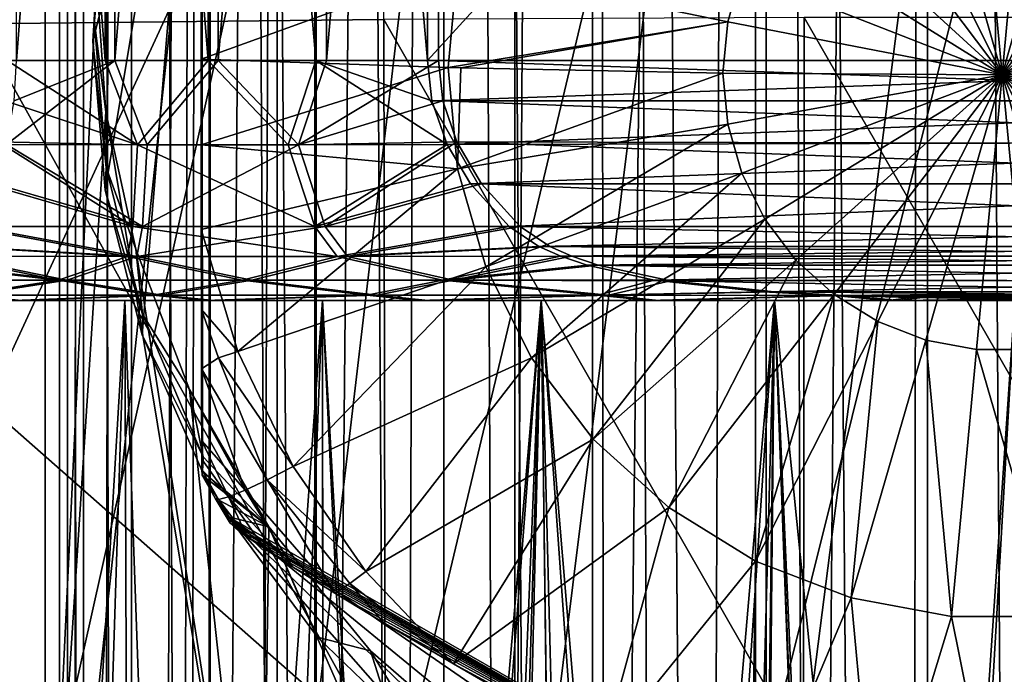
# Model space of a CAD drawing. Header units: metres. Extents: x -109 to 109, y -917 to 389.
# Tile 535 of 656: x -14 to 0, y -253 to -244. Entities that reach past the tile are written whole.
import ezdxf

# ---------------------------------------------------------------- set-up
doc = ezdxf.new("R2010")
doc.units = ezdxf.units.M
doc.layers.add('solid_24503124_XXX_01_SW0001', color=7, linetype='CONTINUOUS')
doc.layers.add('solid_24503124_XXX_01_SW0001_01', color=7, linetype='CONTINUOUS')

msp = doc.modelspace()

# ---------------------------------------------------------------- linework, layer by layer
at = {"layer": 'solid_24503124_XXX_01_SW0001'}
for points in [[(-12.778644, -390, 2.388729), (-12.778644, -103, 2.388729), (-13, -103)], [(-13, -390), (-13, -103), (-12.778631, -103, -2.388798)], [(-13, -390), (-12.778644, -390, 2.388729), (-13, -103)], [(-12.778631, -390, -2.388798), (-13, -390), (-12.778631, -103, -2.388798)], [(-12.122123, -390, 4.696183), (-12.122123, -103, 4.696183), (-12.778644, -103, 2.388729)], [(-12.778644, -390, 2.388729), (-12.122123, -390, 4.696183), (-12.778644, -103, 2.388729)], [(-12.778631, -390, -2.388798), (-12.778631, -103, -2.388798), (-12.122127, -103, -4.696173)], [(-12.122127, -390, -4.696173), (-12.778631, -390, -2.388798), (-12.122127, -103, -4.696173)], [(-12.122127, -390, -4.696173), (-12.122127, -103, -4.696173), (-11.052748, -103, -6.843723)], [(-11.473624, -296.272949, -6.11195), (-12.122127, -390, -4.696173), (-11.052748, -103, -6.843723)], [(-11.052835, -390, 6.84358), (-11.052835, -103, 6.84358), (-12.122123, -103, 4.696183)], [(-12.122123, -390, 4.696183), (-11.052835, -390, 6.84358), (-12.122123, -103, 4.696183)], [(-11.343447, -294.770355, -6.350293), (-11.473624, -296.272949, -6.11195), (-11.052748, -103, -6.843723)], [(-11.036811, -293.117981, -6.86941), (-11.343447, -294.770355, -6.350293), (-11.052748, -103, -6.843723)], [(-9.607066, -390, 8.758096), (-9.607066, -103, 8.758096), (-11.052835, -103, 6.84358)], [(-11.052835, -390, 6.84358), (-9.607066, -390, 8.758096), (-11.052835, -103, 6.84358)], [(-11.036811, -293.117981, -6.86941), (-11.052748, -103, -6.843723), (-9.607093, -103, -8.758066)], [(-10.467357, -291.287598, -7.709374), (-11.036811, -293.117981, -6.86941), (-9.607093, -103, -8.758066)], [(-9.57991, -289.423859, -8.787794), (-10.467357, -291.287598, -7.709374), (-9.607093, -103, -8.758066)], [(-9.57991, -289.423859, -8.787794), (-9.607093, -103, -8.758066), (-7.834123, -103, -10.374311)], [(-7.834294, -390, 10.374181), (-7.834294, -103, 10.374181), (-9.607066, -103, 8.758096)], [(-9.607066, -390, 8.758096), (-7.834294, -390, 10.374181), (-9.607066, -103, 8.758096)], [(-8.402556, -287.722717, -9.919529), (-9.57991, -289.423859, -8.787794), (-7.834123, -103, -10.374311)], [(-7.049086, -286.332916, -10.922929), (-8.402556, -287.722717, -9.919529), (-7.834123, -103, -10.374311)], [(-5.794521, -390, 11.637158), (-5.794521, -103, 11.637158), (-7.834294, -103, 10.374181)], [(-7.834294, -390, 10.374181), (-5.794521, -390, 11.637158), (-7.834294, -103, 10.374181)], [(-7.049086, -286.332916, -10.922929), (-7.834123, -103, -10.374311), (-5.79459, -103, -11.637124)], [(-7.049086, -286.332916, -10.922929), (-5.79459, -103, -11.637124), (-5.6197, -285.277405, -11.722584)], [(-5.6197, -285.277405, -11.722584), (-5.79459, -103, -11.637124), (-3.557477, -103, -12.503767)], [(-3.557692, -390, 12.503706), (-3.557692, -103, 12.503706), (-5.794521, -103, 11.637158)], [(-5.794521, -390, 11.637158), (-3.557692, -390, 12.503706), (-5.794521, -103, 11.637158)], [(-4.213745, -284.701843, -12.298144), (-5.6197, -285.277405, -11.722584), (-3.557477, -103, -12.503767)], [(-2.810636, -284.307465, -12.692531), (-4.213745, -284.701843, -12.298144), (-3.557477, -103, -12.503767)], [(-1.199402, -390, 12.944548), (-1.199402, -103, 12.944548), (-3.557692, -103, 12.503706)], [(-3.557692, -390, 12.503706), (-1.199402, -390, 12.944548), (-3.557692, -103, 12.503706)], [(-2.810636, -284.307465, -12.692531), (-3.557477, -103, -12.503767), (-1.199514, -103, -12.944537)], [(-1.408182, -284.076508, -12.923507), (-2.810636, -284.307465, -12.692531), (-1.199514, -103, -12.944537)], [(0, -284, -13), (-1.408182, -284.076508, -12.923507), (-1.199514, -103, -12.944537)], [(1.199402, -390, 12.944548), (1.199402, -103, 12.944548), (-1.199402, -103, 12.944548)], [(-1.199402, -390, 12.944548), (1.199402, -390, 12.944548), (-1.199402, -103, 12.944548)], [(-12.483026, -244.208359, -50.276882), (-12.483026, -226.742645, -50.276882), (-13.824105, -226.742645, -51.278309)], [(-12.483026, -244.208359, -50.276882), (-13.824105, -226.742645, -51.278309), (-13.824105, -244.208359, -51.278309)], [(-12.350015, -226.742645, -86.598969), (-13.698392, -244.208359, -85.607391), (-13.698392, -226.742645, -85.607391)], [(-12.350015, -244.208359, -86.598969), (-13.698392, -244.208359, -85.607391), (-12.350015, -226.742645, -86.598969)], [(-11.069696, -244.208359, -49.380306), (-11.069696, -226.742645, -49.380306), (-12.483026, -226.742645, -50.276882)], [(-12.483026, -244.208359, -50.276882), (-11.069696, -244.208359, -49.380306), (-12.483026, -226.742645, -50.276882)], [(-10.930157, -244.208359, -87.485168), (-12.350015, -244.208359, -86.598969), (-10.930157, -226.742645, -87.485168)], [(-12.350015, -244.208359, -86.598969), (-12.350015, -226.742645, -86.598969), (-10.930157, -226.742645, -87.485168)], [(-9.592296, -244.208359, -48.593773), (-9.592296, -226.742645, -48.593773), (-11.069696, -226.742645, -49.380306)], [(-11.069696, -244.208359, -49.380306), (-9.592296, -244.208359, -48.593773), (-11.069696, -226.742645, -49.380306)], [(-9.447036, -244.208359, -88.260864), (-10.930157, -244.208359, -87.485168), (-9.447036, -226.742645, -88.260864)], [(-10.930157, -244.208359, -87.485168), (-10.930157, -226.742645, -87.485168), (-9.447036, -226.742645, -88.260864)], [(-8.059377, -244.208359, -47.921833), (-8.059377, -226.742645, -47.921833), (-9.592296, -226.742645, -48.593773)], [(-9.592296, -244.208359, -48.593773), (-8.059377, -244.208359, -47.921833), (-9.592296, -226.742645, -48.593773)], [(-9.447036, -244.208359, -88.260864), (-7.909236, -226.742645, -88.921555), (-7.909236, -244.208359, -88.921555)], [(-9.447036, -244.208359, -88.260864), (-9.447036, -226.742645, -88.260864), (-7.909236, -226.742645, -88.921555)], [(7.909236, -226.742645, -47.863358), (-8.059377, -226.742645, -47.921833), (-8.059377, -244.208359, -47.921833)], [(7.909236, -244.208359, -47.863358), (7.909236, -226.742645, -47.863358), (-8.059377, -244.208359, -47.921833)], [(-15.903077, -230.092514, -385.781342), (-15.903042, -257.792542, -385.781311), (-13.304582, -257.792542, -383.360992)], [(-13.304716, -230.092514, -383.361115), (-15.903077, -230.092514, -385.781342), (-13.304582, -257.792542, -383.360992)], [(-15.732503, -230.092514, -414.903961), (-13.10597, -230.092514, -417.293579), (-15.732468, -257.792542, -414.903992)], [(-13.10597, -230.092514, -417.293579), (-13.105835, -257.792542, -417.293671), (-15.732468, -257.792542, -414.903992)], [(-13.304716, -230.092514, -383.361115), (-13.304582, -257.792542, -383.360992), (-12.602241, -243.087265, -382.830658)], [(-13.10597, -230.092514, -417.293579), (-10.121941, -230.092514, -419.218292), (-13.105835, -257.792542, -417.293671)], [(-10.121941, -230.092514, -419.218292), (-10.12169, -257.792542, -419.218445), (-13.105835, -257.792542, -417.293671)], [(-10.121941, -230.092514, -419.218292), (-6.861813, -230.092514, -420.62561), (-10.12169, -257.792542, -419.218445)], [(-6.861813, -230.092514, -420.62561), (-6.861461, -257.792542, -420.625732), (-10.12169, -257.792542, -419.218445)], [(-6.861813, -230.092514, -420.62561), (-3.414513, -230.092514, -421.477142), (-6.861461, -257.792542, -420.625732)], [(-3.414513, -230.092514, -421.477142), (-3.414141, -257.792542, -421.477203), (-6.861461, -257.792542, -420.625732)], [(-3.414513, -230.092514, -421.477142), (0.125925, -230.092514, -421.749634), (-3.414141, -257.792542, -421.477203)], [(0.125925, -230.092514, -421.749634), (0.125925, -257.792511, -421.749634), (-3.414141, -257.792542, -421.477203)], [(-12.651061, -243.945572, -374.493378), (-11.15466, -238.039612, -373.876617), (-12.482564, -241.903366, -374.282166)], [(-12.480102, -245.987762, -374.702606), (-11.15466, -238.039612, -373.876617), (-12.651061, -243.945572, -374.493378)], [(-11.97436, -247.974304, -374.904175), (-11.15466, -238.039612, -373.876617), (-12.480102, -245.987762, -374.702606)], [(-11.97436, -247.974304, -374.904175), (-11.147538, -249.851532, -375.09259), (-11.15466, -238.039612, -373.876617)], [(-11.160028, -238.257278, -372.960083), (-11.158676, -238.139786, -373.190796), (-11.147538, -249.851532, -375.09259)], [(-11.158676, -238.139786, -373.190796), (-11.157321, -238.08638, -373.422333), (-11.147538, -249.851532, -375.09259)], [(-11.15466, -238.039612, -373.876617), (-11.147538, -249.851532, -375.09259), (-11.157321, -238.08638, -373.422333)], [(-11.161391, -238.455002, -372.727325), (-11.160028, -238.257278, -372.960083), (-11.147538, -249.851532, -375.09259)], [(-11.162756, -238.761948, -372.494354), (-11.161391, -238.455002, -372.727325), (-11.147538, -249.851532, -375.09259)], [(-11.164048, -239.2164, -372.273682), (-11.162756, -238.761948, -372.494354), (-11.147538, -249.851532, -375.09259)], [(-11.165121, -239.853745, -372.090485), (-11.164048, -239.2164, -372.273682), (-11.147538, -249.851532, -375.09259)], [(-11.165812, -240.709763, -371.972717), (-11.165121, -239.853745, -372.090485), (-11.147538, -249.851532, -375.09259)], [(-9.92536, -260.329712, -444.697144), (-10.07526, -240.193848, -443.831268), (-5.115974, -240.156967, -444.823639)], [(-5.022748, -260.270142, -445.568604), (-9.92536, -260.329712, -444.697144), (-5.115974, -240.156967, -444.823639)], [(-14.732335, -250.290222, -442.677032), (-14.742034, -240.253311, -442.231293), (-10.07526, -240.193848, -443.831268)], [(-14.732335, -250.290222, -442.677032), (-10.07526, -240.193848, -443.831268), (-14.594607, -260.426331, -443.283417)], [(-9.92536, -260.329712, -444.697144), (-14.594607, -260.426331, -443.283417), (-10.07526, -240.193848, -443.831268)], [(-8.646644, -240.217789, -438.698395), (-14.226274, -243.70752, -437.813843), (-8.656708, -243.647995, -439.08493)], [(-14.217042, -240.334747, -437.45993), (-14.226274, -243.70752, -437.813843), (-8.646644, -240.217789, -438.698395)], [(-11.165812, -240.709763, -371.972717), (-11.147538, -249.851532, -375.09259), (-11.165977, -241.836105, -371.944519)], [(-0.531712, -240.587997, -369.799622), (-1.226299, -240.717178, -369.816986), (-0.177505, -244.406403, -369.943909)], [(0.174987, -240.587997, -369.795471), (-0.531712, -240.587997, -369.799622), (-0.177505, -244.406403, -369.943909)], [(0.86973, -240.717178, -369.804718), (0.174987, -240.587997, -369.795471), (-0.177505, -244.406403, -369.943909)], [(-1.226299, -240.717178, -369.816986), (-1.885122, -240.97113, -369.846985), (-0.177505, -244.406403, -369.943909)], [(1.528859, -240.97113, -369.826996), (0.86973, -240.717178, -369.804718), (-0.177505, -244.406403, -369.943909)], [(-1.885122, -240.97113, -369.846985), (-2.485746, -241.341202, -369.888611), (-0.177505, -244.406403, -369.943909)], [(2.129929, -241.341202, -369.861572), (1.528859, -240.97113, -369.826996), (-0.177505, -244.406403, -369.943909)], [(-2.485746, -241.341202, -369.888611), (-3.007716, -241.814804, -369.94043), (-0.177505, -244.406403, -369.943909)], [(2.652471, -241.814804, -369.907257), (2.129929, -241.341202, -369.861572), (-0.177505, -244.406403, -369.943909)], [(-12.651061, -243.945572, -374.493378), (-12.482564, -241.903366, -374.282166), (-12.634375, -243.652069, -377.344299)], [(-12.482564, -241.903366, -374.282166), (-12.602241, -243.087265, -382.830658), (-12.634375, -243.652069, -377.344299)], [(-11.165977, -241.836105, -371.944519), (-11.147538, -249.851532, -375.09259), (-11.165707, -243.013229, -371.99054)], [(-3.007716, -241.814804, -369.94043), (-3.433259, -242.375809, -370.000671), (-0.177505, -244.406403, -369.943909)], [(3.07869, -242.375809, -369.962524), (2.652471, -241.814804, -369.907257), (-0.177505, -244.406403, -369.943909)], [(-3.433259, -242.375809, -370.000671), (-3.747882, -243.005112, -370.067291), (-0.177505, -244.406403, -369.943909)], [(3.394072, -243.005112, -370.025452), (3.07869, -242.375809, -369.962524), (-0.177505, -244.406403, -369.943909)], [(-11.165707, -243.013229, -371.99054), (-11.165143, -244.192429, -372.086731), (-7.647099, -242.916168, -370.819122)], [(-7.647099, -242.916168, -370.819122), (-11.165143, -244.192429, -372.086731), (-7.775732, -244.306076, -370.962952)], [(-3.940871, -243.681259, -370.138031), (-7.647099, -242.916168, -370.819122), (-7.775732, -244.306076, -370.962952)], [(-3.747882, -243.005112, -370.067291), (-7.647099, -242.916168, -370.819122), (-3.940871, -243.681259, -370.138031)], [(-3.747882, -243.005112, -370.067291), (-3.940871, -243.681259, -370.138031), (-0.177505, -244.406403, -369.943909)], [(3.587877, -243.681259, -370.093933), (3.394072, -243.005112, -370.025452), (-0.177505, -244.406403, -369.943909)], [(-13.304582, -257.792542, -383.360992), (-12.471402, -244.914185, -382.736755), (-12.602241, -243.087265, -382.830658)], [(-12.634375, -243.652069, -377.344299), (-12.602241, -243.087265, -382.830658), (-12.471402, -244.914185, -382.736755)], [(-11.165707, -243.013229, -371.99054), (-11.147538, -249.851532, -375.09259), (-11.165143, -244.192429, -372.086731)], [(-8.656708, -243.647995, -439.08493), (-14.226274, -243.70752, -437.813843), (-8.638247, -253.746887, -439.777466)], [(-12.651061, -243.945572, -374.493378), (-12.634375, -243.652069, -377.344299), (-12.468699, -245.675613, -377.455841)], [(-12.468699, -245.675613, -377.455841), (-12.634375, -243.652069, -377.344299), (-12.471402, -244.914185, -382.736755)], [(-2.892022, -243.617676, -439.732269), (-8.656708, -243.647995, -439.08493), (-2.901549, -253.698029, -440.43454)], [(-8.656708, -243.647995, -439.08493), (-8.638247, -253.746887, -439.777466), (-2.901549, -253.698029, -440.43454)], [(-3.940871, -243.681259, -370.138031), (-7.775732, -244.306076, -370.962952), (-7.602259, -244.310669, -370.917206)], [(-3.940871, -243.681259, -370.138031), (-7.602259, -244.310669, -370.917206), (-4.005655, -244.381256, -370.21048)], [(-3.940871, -243.681259, -370.138031), (-4.005655, -244.381256, -370.21048), (-0.177505, -244.406403, -369.943909)], [(-14.217508, -248.837128, -438.135376), (-8.638247, -253.746887, -439.777466), (-14.226274, -243.70752, -437.813843)], [(-12.480102, -245.987762, -374.702606), (-12.651061, -243.945572, -374.493378), (-12.468699, -245.675613, -377.455841)], [(-12.038127, -245.364365, -50.093174), (-13.824105, -244.208359, -51.278309), (-13.854348, -244.763168, -51.331135)], [(-11.903783, -245.364365, -86.779411), (-13.833473, -245.363647, -85.375397), (-12.350015, -244.208359, -86.598969)], [(-12.350015, -244.208359, -86.598969), (-13.833473, -245.363647, -85.375397), (-13.729021, -244.763168, -85.554787)], [(-12.038127, -245.364365, -50.093174), (-12.483026, -244.208359, -50.276882), (-13.824105, -244.208359, -51.278309)], [(-12.350015, -244.208359, -86.598969), (-13.729021, -244.763168, -85.554787), (-13.698392, -244.208359, -85.607391)], [(-12.038127, -245.364365, -50.093174), (-11.069696, -244.208359, -49.380306), (-12.483026, -244.208359, -50.276882)], [(-11.903783, -245.364365, -86.779411), (-12.350015, -244.208359, -86.598969), (-10.930157, -244.208359, -87.485168)], [(-9.971681, -245.364365, -48.889999), (-11.069696, -244.208359, -49.380306), (-12.038127, -245.364365, -50.093174)], [(-9.828579, -245.364365, -87.967422), (-11.903783, -245.364365, -86.779411), (-10.930157, -244.208359, -87.485168)], [(-7.775732, -244.306076, -370.962952), (-11.165143, -244.192429, -372.086731), (-11.164288, -245.366638, -372.232819)], [(-11.147538, -249.851532, -375.09259), (-11.164288, -245.366638, -372.232819), (-11.165143, -244.192429, -372.086731)], [(-9.971681, -245.364365, -48.889999), (-9.592296, -244.208359, -48.593773), (-11.069696, -244.208359, -49.380306)], [(-9.828579, -245.364365, -87.967422), (-10.930157, -244.208359, -87.485168), (-9.447036, -244.208359, -88.260864)], [(-9.971681, -245.364365, -48.889999), (-7.790917, -245.363647, -47.920849), (-9.592296, -244.208359, -48.593773)], [(-9.828579, -245.364365, -87.967422), (-7.909236, -244.208359, -88.921555), (-7.848364, -244.763168, -88.921333)], [(-9.828579, -245.364365, -87.967422), (-9.447036, -244.208359, -88.260864), (-7.909236, -244.208359, -88.921555)], [(-9.592296, -244.208359, -48.593773), (-7.998505, -244.763168, -47.921612), (-8.059377, -244.208359, -47.921833)], [(-9.592296, -244.208359, -48.593773), (-7.790917, -245.363647, -47.920849), (-7.998505, -244.763168, -47.921612)], [(-7.998505, -244.763168, -47.921612), (7.909236, -244.208359, -47.863358), (-8.059377, -244.208359, -47.921833)], [(7.998505, -244.763168, -88.863304), (-7.848364, -244.763168, -88.921333), (-7.909236, -244.208359, -88.921555)], [(-7.645422, -245.695969, -371.105286), (-7.775732, -244.306076, -370.962952), (-11.164288, -245.366638, -372.232819)], [(-7.602259, -244.310669, -370.917206), (-7.775732, -244.306076, -370.962952), (-7.645422, -245.695969, -371.105286)], [(-7.602259, -244.310669, -370.917206), (-7.645422, -245.695969, -371.105286), (-4.005655, -244.381256, -370.21048)], [(-4.005655, -244.381256, -370.21048), (-7.645422, -245.695969, -371.105286), (-3.940027, -245.081253, -370.282166)], [(-4.005655, -244.381256, -370.21048), (-3.940027, -245.081253, -370.282166), (-0.177505, -244.406403, -369.943909)], [(-3.940027, -245.081253, -370.282166), (-3.746222, -245.757416, -370.350616), (-0.177505, -244.406403, -369.943909)], [(-3.746222, -245.757416, -370.350616), (-3.43084, -246.386703, -370.413574), (-0.177505, -244.406403, -369.943909)], [(-3.43084, -246.386703, -370.413574), (-3.004622, -246.947708, -370.468811), (-0.177505, -244.406403, -369.943909)], [(-3.004622, -246.947708, -370.468811), (-2.48208, -247.42131, -370.514526), (-0.177505, -244.406403, -369.943909)], [(-2.48208, -247.42131, -370.514526), (-1.88101, -247.791397, -370.549103), (-0.177505, -244.406403, -369.943909)], [(-1.88101, -247.791397, -370.549103), (-1.22188, -248.045349, -370.571381), (-0.177505, -244.406403, -369.943909)], [(-1.22188, -248.045349, -370.571381), (-0.527137, -248.174515, -370.580627), (-0.177505, -244.406403, -369.943909)], [(-0.527137, -248.174515, -370.580627), (0.179561, -248.174515, -370.576477), (-0.177505, -244.406403, -369.943909)], [(3.588721, -245.081253, -370.238068), (3.568242, -244.38237, -370.155334), (-0.177505, -244.406403, -369.943909)], [(3.395731, -245.757416, -370.308807), (3.588721, -245.081253, -370.238068), (-0.177505, -244.406403, -369.943909)], [(3.081108, -246.386703, -370.375427), (3.395731, -245.757416, -370.308807), (-0.177505, -244.406403, -369.943909)], [(2.655566, -246.947708, -370.435669), (3.081108, -246.386703, -370.375427), (-0.177505, -244.406403, -369.943909)], [(2.133595, -247.42131, -370.487488), (2.655566, -246.947708, -370.435669), (-0.177505, -244.406403, -369.943909)], [(1.532972, -247.791397, -370.529114), (2.133595, -247.42131, -370.487488), (-0.177505, -244.406403, -369.943909)], [(0.874148, -248.045349, -370.559113), (1.532972, -247.791397, -370.529114), (-0.177505, -244.406403, -369.943909)], [(0.179561, -248.174515, -370.576477), (0.874148, -248.045349, -370.559113), (-0.177505, -244.406403, -369.943909)], [(-12.038127, -245.364365, -50.093174), (-13.854348, -244.763168, -51.331135), (-13.94867, -245.325684, -51.495899)], [(-9.828579, -245.364365, -87.967422), (-7.848364, -244.763168, -88.921333), (-7.658514, -245.325684, -88.920639)], [(7.790917, -245.363647, -88.864067), (-7.658514, -245.325684, -88.920639), (-7.848364, -244.763168, -88.921333)], [(7.998505, -244.763168, -88.863304), (7.790917, -245.363647, -88.864067), (-7.848364, -244.763168, -88.921333)], [(-13.304582, -257.792542, -383.360992), (-10.343186, -257.792542, -381.401428), (-12.471402, -244.914185, -382.736755)], [(-10.343186, -257.792542, -381.401428), (-12.058729, -246.798431, -382.450073), (-12.471402, -244.914185, -382.736755)], [(-12.468699, -245.675613, -377.455841), (-12.471402, -244.914185, -382.736755), (-12.058729, -246.798431, -382.450073)], [(-3.940027, -245.081253, -370.282166), (-7.645422, -245.695969, -371.105286), (-7.260608, -247.038528, -371.241241)], [(-3.940027, -245.081253, -370.282166), (-7.260608, -247.038528, -371.241241), (-3.746222, -245.757416, -370.350616)], [(-14.118016, -245.901001, -51.79171), (-12.101329, -246.488632, -50.478672), (-13.94867, -245.325684, -51.495899)], [(-13.833473, -245.363647, -85.375397), (-11.969806, -246.488632, -86.394386), (-13.996056, -245.901001, -85.096161)], [(-12.038127, -245.364365, -50.093174), (-13.94867, -245.325684, -51.495899), (-12.101329, -246.488632, -50.478672)], [(-11.903783, -245.364365, -86.779411), (-11.969806, -246.488632, -86.394386), (-13.833473, -245.363647, -85.375397)], [(-12.038127, -245.364365, -50.093174), (-12.101329, -246.488632, -50.478672), (-9.605227, -246.488632, -49.025337)], [(-9.971681, -245.364365, -48.889999), (-12.038127, -245.364365, -50.093174), (-9.605227, -246.488632, -49.025337)], [(-9.828579, -245.364365, -87.967422), (-9.463127, -246.488632, -87.829407), (-11.969806, -246.488632, -86.394386)], [(-9.828579, -245.364365, -87.967422), (-11.969806, -246.488632, -86.394386), (-11.903783, -245.364365, -86.779411)], [(-7.645422, -245.695969, -371.105286), (-11.164288, -245.366638, -372.232819), (-11.163147, -246.528305, -372.427551)], [(-11.147538, -249.851532, -375.09259), (-11.163147, -246.528305, -372.427551), (-11.164288, -245.366638, -372.232819)], [(-9.971681, -245.364365, -48.889999), (-9.605227, -246.488632, -49.025337), (-7.790917, -245.363647, -47.920849)], [(-9.828579, -245.364365, -87.967422), (-7.658514, -245.325684, -88.920639), (-9.463127, -246.488632, -87.829407)], [(-7.790917, -245.363647, -47.920849), (-9.605227, -246.488632, -49.025337), (-7.467801, -245.901001, -47.919666)], [(-7.31766, -245.901001, -88.919388), (-9.463127, -246.488632, -87.829407), (-7.658514, -245.325684, -88.920639)], [(7.467801, -245.901001, -88.86525), (-7.31766, -245.901001, -88.919388), (-7.658514, -245.325684, -88.920639)], [(7.790917, -245.363647, -88.864067), (7.467801, -245.901001, -88.86525), (-7.658514, -245.325684, -88.920639)], [(-12.480102, -245.987762, -374.702606), (-12.468699, -245.675613, -377.455841), (-11.97121, -247.687042, -377.370972)], [(-11.97121, -247.687042, -377.370972), (-12.468699, -245.675613, -377.455841), (-12.058729, -246.798431, -382.450073)], [(-7.645422, -245.695969, -371.105286), (-11.163147, -246.528305, -372.427551), (-10.661351, -248.201904, -372.596924)], [(-7.260608, -247.038528, -371.241241), (-7.645422, -245.695969, -371.105286), (-10.661351, -248.201904, -372.596924)], [(-3.746222, -245.757416, -370.350616), (-7.260608, -247.038528, -371.241241), (-6.634392, -248.288055, -371.366211)], [(-3.746222, -245.757416, -370.350616), (-6.634392, -248.288055, -371.366211), (-3.43084, -246.386703, -370.413574)], [(-14.118016, -245.901001, -51.79171), (-14.381406, -246.488632, -52.251797), (-12.101329, -246.488632, -50.478672)], [(-13.996056, -245.901001, -85.096161), (-11.969806, -246.488632, -86.394386), (-14.262807, -246.488632, -84.638016)], [(-7.467801, -245.901001, -47.919666), (-9.605227, -246.488632, -49.025337), (-6.937661, -246.488632, -47.917725)], [(-7.31766, -245.901001, -88.919388), (-6.78752, -246.488632, -88.91745), (-9.463127, -246.488632, -87.829407)], [(-7.31766, -245.901001, -88.919388), (6.937661, -246.488632, -88.867188), (-6.78752, -246.488632, -88.91745)], [(7.467801, -245.901001, -88.86525), (6.937661, -246.488632, -88.867188), (-7.31766, -245.901001, -88.919388)], [(-11.97436, -247.974304, -374.904175), (-12.480102, -245.987762, -374.702606), (-11.97121, -247.687042, -377.370972)], [(-3.43084, -246.386703, -370.413574), (-6.634392, -248.288055, -371.366211), (-5.7881, -249.401962, -371.475922)], [(-3.43084, -246.386703, -370.413574), (-5.7881, -249.401962, -371.475922), (-3.004622, -246.947708, -370.468811)], [(-14.381406, -246.488632, -52.251797), (-14.583021, -246.760681, -52.603977), (-12.175589, -246.896927, -50.790932)], [(-12.046343, -246.896927, -86.082687), (-14.466972, -246.760651, -84.287361), (-14.262807, -246.488632, -84.638016)], [(-12.101329, -246.488632, -50.478672), (-14.381406, -246.488632, -52.251797), (-12.175589, -246.896927, -50.790932)], [(-12.046343, -246.896927, -86.082687), (-14.262807, -246.488632, -84.638016), (-11.969806, -246.488632, -86.394386)], [(-12.101329, -246.488632, -50.478672), (-12.175589, -246.896927, -50.790932), (-9.297017, -246.896927, -49.114902)], [(-9.605227, -246.488632, -49.025337), (-12.101329, -246.488632, -50.478672), (-9.297017, -246.896927, -49.114902)], [(-12.046343, -246.896927, -86.082687), (-11.969806, -246.488632, -86.394386), (-9.463127, -246.488632, -87.829407)], [(-9.155574, -246.896927, -87.737587), (-12.046343, -246.896927, -86.082687), (-9.463127, -246.488632, -87.829407)], [(-6.937661, -246.488632, -47.917725), (-9.605227, -246.488632, -49.025337), (-9.297017, -246.896927, -49.114902)], [(-9.155574, -246.896927, -87.737587), (-9.463127, -246.488632, -87.829407), (-6.78752, -246.488632, -88.91745)], [(-6.937661, -246.488632, -47.917725), (-9.297017, -246.896927, -49.114902), (-6.531895, -246.760651, -47.916241)], [(-6.381723, -246.760666, -88.915962), (-9.155574, -246.896927, -87.737587), (-6.78752, -246.488632, -88.91745)], [(-11.161642, -247.624802, -372.684479), (-10.661351, -248.201904, -372.596924), (-11.163147, -246.528305, -372.427551)], [(-11.161642, -247.624802, -372.684479), (-11.163147, -246.528305, -372.427551), (-11.147538, -249.851532, -375.09259)], [(-14.583021, -246.760681, -52.603977), (-14.733943, -246.895325, -52.867603), (-12.175589, -246.896927, -50.790932)], [(-12.046343, -246.896927, -86.082687), (-14.619845, -246.895325, -84.024803), (-14.466972, -246.760651, -84.287361)], [(-6.531895, -246.760651, -47.916241), (-9.297017, -246.896927, -49.114902), (-6.228086, -246.895325, -47.915127)], [(-6.381723, -246.760666, -88.915962), (-6.077945, -246.895325, -88.914848), (-9.155574, -246.896927, -87.737587)], [(-6.381723, -246.760666, -88.915962), (6.228086, -246.895325, -88.869789), (-6.077945, -246.895325, -88.914848)], [(-14.733943, -246.895325, -52.867603), (-14.912216, -247.016403, -53.179012), (-13.128445, -247.220993, -51.910828)], [(-13.007338, -247.220993, -84.969833), (-14.800302, -247.016342, -83.714874), (-14.619845, -246.895325, -84.024803)], [(-12.175589, -246.896927, -50.790932), (-14.733943, -246.895325, -52.867603), (-13.128445, -247.220993, -51.910828)], [(-13.007338, -247.220993, -84.969833), (-14.619845, -246.895325, -84.024803), (-12.046343, -246.896927, -86.082687)], [(-12.175589, -246.896927, -50.790932), (-13.128445, -247.220993, -51.910828), (-10.602432, -247.220993, -50.18288)], [(-10.46874, -247.220993, -86.679222), (-13.007338, -247.220993, -84.969833), (-12.046343, -246.896927, -86.082687)], [(-9.297017, -246.896927, -49.114902), (-12.175589, -246.896927, -50.790932), (-10.602432, -247.220993, -50.18288)], [(-10.343186, -257.792542, -381.401428), (-11.322916, -248.722931, -381.973206), (-12.058729, -246.798431, -382.450073)], [(-11.97121, -247.687042, -377.370972), (-12.058729, -246.798431, -382.450073), (-11.322916, -248.722931, -381.973206)], [(-10.46874, -247.220993, -86.679222), (-12.046343, -246.896927, -86.082687), (-9.155574, -246.896927, -87.737587)], [(-9.297017, -246.896927, -49.114902), (-10.602432, -247.220993, -50.18288), (-7.852754, -247.220993, -48.839081)], [(-7.709296, -247.220993, -88.002838), (-10.46874, -247.220993, -86.679222), (-9.155574, -246.896927, -87.737587)], [(-6.228086, -246.895325, -47.915127), (-9.297017, -246.896927, -49.114902), (-7.852754, -247.220993, -48.839081)], [(-7.709296, -247.220993, -88.002838), (-9.155574, -246.896927, -87.737587), (-6.077945, -246.895325, -88.914848)], [(-6.228086, -246.895325, -47.915127), (-7.852754, -247.220993, -48.839081), (-5.869411, -247.016357, -47.913815)], [(-7.709296, -247.220993, -88.002838), (-6.077945, -246.895325, -88.914848), (-5.719156, -247.016388, -88.913536)], [(-14.912216, -247.016403, -53.179012), (-15.40495, -247.232437, -54.039715), (-13.128445, -247.220993, -51.910828)], [(-13.007338, -247.220993, -84.969833), (-15.263758, -247.220993, -82.918884), (-14.800302, -247.016342, -83.714874)], [(-7.260608, -247.038528, -371.241241), (-10.661351, -248.201904, -372.596924), (-9.903115, -249.779144, -372.754852)], [(-6.634392, -248.288055, -371.366211), (-7.260608, -247.038528, -371.241241), (-9.903115, -249.779144, -372.754852)], [(-5.869411, -247.016357, -47.913815), (-7.852754, -247.220993, -48.839081), (-4.948377, -247.220993, -47.910439)], [(-4.727454, -247.232422, -88.909904), (-7.709296, -247.220993, -88.002838), (-5.719156, -247.016388, -88.913536)], [(-3.004622, -246.947708, -370.468811), (-5.7881, -249.401962, -371.475922), (-4.750552, -250.342346, -371.566681)], [(-3.004622, -246.947708, -370.468811), (-4.750552, -250.342346, -371.566681), (-2.48208, -247.42131, -370.514526)], [(-13.128445, -247.220993, -51.910828), (-15.40495, -247.232437, -54.039715), (-14.438681, -247.428619, -53.619324)], [(-13.007338, -247.220993, -84.969833), (-14.329791, -247.428619, -83.27124), (-15.263758, -247.220993, -82.918884)], [(-13.128445, -247.220993, -51.910828), (-14.438681, -247.428619, -53.619324), (-11.825336, -247.428619, -51.454853)], [(-13.007338, -247.220993, -84.969833), (-11.700638, -247.428619, -85.416443), (-14.329791, -247.428619, -83.27124)], [(-10.602432, -247.220993, -50.18288), (-13.128445, -247.220993, -51.910828), (-11.825336, -247.428619, -51.454853)], [(-10.46874, -247.220993, -86.679222), (-11.700638, -247.428619, -85.416443), (-13.007338, -247.220993, -84.969833)], [(-10.602432, -247.220993, -50.18288), (-11.825336, -247.428619, -51.454853), (-8.892899, -247.428619, -49.747421)], [(-10.46874, -247.220993, -86.679222), (-8.755761, -247.428619, -87.102287), (-11.700638, -247.428619, -85.416443)], [(-7.852754, -247.220993, -48.839081), (-10.602432, -247.220993, -50.18288), (-8.892899, -247.428619, -49.747421)], [(-7.709296, -247.220993, -88.002838), (-8.755761, -247.428619, -87.102287), (-10.46874, -247.220993, -86.679222)], [(-7.852754, -247.220993, -48.839081), (-8.892899, -247.428619, -49.747421), (-5.720499, -247.428619, -48.543102)], [(-7.709296, -247.220993, -88.002838), (-5.574626, -247.428619, -88.283272), (-8.755761, -247.428619, -87.102287)], [(-4.948377, -247.220993, -47.910439), (-7.852754, -247.220993, -48.839081), (-5.720499, -247.428619, -48.543102)], [(-4.727454, -247.232422, -88.909904), (-5.574626, -247.428619, -88.283272), (-7.709296, -247.220993, -88.002838)], [(-4.948377, -247.220993, -47.910439), (-5.720499, -247.428619, -48.543102), (-3.45381, -247.38475, -47.904968)], [(-3.303024, -247.384796, -88.904694), (-5.574626, -247.428619, -88.283272), (-4.727454, -247.232422, -88.909904)], [(-14.329791, -247.428619, -83.27124), (-13.629026, -247.5, -83.301834), (-15.897609, -247.5, -80.854637)], [(-11.825336, -247.428619, -51.454853), (-14.438681, -247.428619, -53.619324), (-13.737855, -247.5, -53.583298)], [(-14.329791, -247.428619, -83.27124), (-11.700638, -247.428619, -85.416443), (-13.629026, -247.5, -83.301834)], [(-11.825336, -247.428619, -51.454853), (-13.737855, -247.5, -53.583298), (-11.112369, -247.5, -51.523693)], [(-11.700638, -247.428619, -85.416443), (-10.988525, -247.5, -85.342155), (-13.629026, -247.5, -83.301834)], [(-8.892899, -247.428619, -49.747421), (-11.825336, -247.428619, -51.454853), (-11.112369, -247.5, -51.523693)], [(-11.700638, -247.428619, -85.416443), (-8.755761, -247.428619, -87.102287), (-10.988525, -247.5, -85.342155)], [(-8.892899, -247.428619, -49.747421), (-11.112369, -247.5, -51.523693), (-8.183628, -247.5, -49.924427)], [(-8.755761, -247.428619, -87.102287), (-8.048151, -247.5, -86.91993), (-10.988525, -247.5, -85.342155)], [(-5.720499, -247.428619, -48.543102), (-8.892899, -247.428619, -49.747421), (-8.183628, -247.5, -49.924427)], [(-8.755761, -247.428619, -87.102287), (-5.574626, -247.428619, -88.283272), (-8.048151, -247.5, -86.91993)], [(-5.720499, -247.428619, -48.543102), (-8.183628, -247.5, -49.924427), (-5.031559, -247.5, -48.829144)], [(-5.574626, -247.428619, -88.283272), (-4.888144, -247.5, -87.992096), (-8.048151, -247.5, -86.91993)], [(-3.45381, -247.38475, -47.904968), (-5.720499, -247.428619, -48.543102), (-2.489065, -247.433517, -47.901436)], [(-2.489065, -247.433517, -47.901436), (-5.720499, -247.428619, -48.543102), (-5.031559, -247.5, -48.829144)], [(-3.303024, -247.384796, -88.904694), (-2.338852, -247.433517, -88.901161), (-5.574626, -247.428619, -88.283272)], [(-5.574626, -247.428619, -88.283272), (-2.338852, -247.433517, -88.901161), (-4.888144, -247.5, -87.992096)], [(-2.489065, -247.433517, -47.901436), (-5.031559, -247.5, -48.829144), (-1.74218, -247.5, -48.267731)], [(-2.338852, -247.433517, -88.901161), (-1.594742, -247.5, -88.529404), (-4.888144, -247.5, -87.992096)], [(-2.48208, -247.42131, -370.514526), (-4.750552, -250.342346, -371.566681), (-3.55708, -251.077164, -371.635315)], [(-2.48208, -247.42131, -370.514526), (-3.55708, -251.077164, -371.635315), (-1.88101, -247.791397, -370.549103)], [(-3.303024, -247.384796, -88.904694), (2.489065, -247.433517, -88.883476), (-2.338852, -247.433517, -88.901161)], [(-1.418848, -247.460037, -47.897514), (-2.489065, -247.433517, -47.901436), (-1.74218, -247.5, -48.267731)], [(-1.418848, -247.460037, -47.897514), (2.338852, -247.433517, -47.883755), (-2.489065, -247.433517, -47.901436)], [(-2.338852, -247.433517, -88.901161), (-1.266509, -247.460083, -88.897232), (-1.594742, -247.5, -88.529404)], [(-2.338852, -247.433517, -88.901161), (1.418848, -247.460037, -88.887398), (-1.266509, -247.460083, -88.897232)], [(1.418848, -247.460037, -88.887398), (1.74218, -247.5, -88.517181), (-1.594742, -247.5, -88.529404)], [(-1.266509, -247.460083, -88.897232), (1.418848, -247.460037, -88.887398), (-1.594742, -247.5, -88.529404)], [(-15.988454, -247.5, -56.047043), (-14.554875, -247.5, -56.179531), (-12.212993, -247.5, -53.837639)], [(-13.737855, -247.5, -53.583298), (-15.988454, -247.5, -56.047043), (-12.212993, -247.5, -53.837639)], [(-15.897609, -247.5, -80.854637), (-12.212993, -247.5, -82.947273), (-14.554875, -247.5, -80.605385)], [(-15.897609, -247.5, -80.854637), (-13.629026, -247.5, -83.301834), (-12.212993, -247.5, -82.947273)], [(-13.360084, -283.5, -81.902016), (-15.422955, -283.5, -79.488968), (-14.554875, -247.5, -80.605385)], [(-13.360084, -283.5, -81.902016), (-14.554875, -247.5, -80.605385), (-12.212993, -247.5, -82.947273)], [(-14.352204, -283.5, -55.941986), (-12.212993, -247.5, -53.837639), (-14.554875, -247.5, -56.179531)], [(-14.352204, -283.5, -55.941986), (-12.078844, -283.5, -53.726116), (-12.212993, -247.5, -53.837639)], [(-13.737855, -247.5, -53.583298), (-12.212993, -247.5, -53.837639), (-9.499998, -247.5, -51.937977)], [(-11.112369, -247.5, -51.523693), (-13.737855, -247.5, -53.583298), (-9.499998, -247.5, -51.937977)], [(-13.629026, -247.5, -83.301834), (-9.499998, -247.5, -84.846939), (-12.212993, -247.5, -82.947273)], [(-13.629026, -247.5, -83.301834), (-10.988525, -247.5, -85.342155), (-9.499998, -247.5, -84.846939)], [(-10.924232, -283.5, -83.937912), (-13.360084, -283.5, -81.902016), (-12.212993, -247.5, -82.947273)], [(-10.924232, -283.5, -83.937912), (-12.212993, -247.5, -82.947273), (-9.499998, -247.5, -84.846939)], [(-12.078844, -283.5, -53.726116), (-9.499998, -247.5, -51.937977), (-12.212993, -247.5, -53.837639)], [(-12.078844, -283.5, -53.726116), (-9.468271, -283.499878, -51.919697), (-9.499998, -247.5, -51.937977)], [(-11.112369, -247.5, -51.523693), (-9.499998, -247.5, -51.937977), (-6.498345, -247.5, -50.538288)], [(-8.183628, -247.5, -49.924427), (-11.112369, -247.5, -51.523693), (-6.498345, -247.5, -50.538288)], [(-10.988525, -247.5, -85.342155), (-6.498345, -247.5, -86.246628), (-9.499998, -247.5, -84.846939)], [(-10.988525, -247.5, -85.342155), (-8.048151, -247.5, -86.91993), (-6.498345, -247.5, -86.246628)], [(-9.477553, -282.106232, -84.859879), (-10.924232, -283.5, -83.937912), (-9.499998, -247.5, -84.846939)], [(-9.477553, -282.106232, -84.859879), (-9.499998, -247.5, -84.846939), (-6.498345, -247.5, -86.246628)], [(-7.551371, -282.19458, -50.957527), (-6.498345, -247.5, -50.538288), (-9.499998, -247.5, -51.937977)], [(-7.840799, -282.366791, -51.085758), (-7.551371, -282.19458, -50.957527), (-9.499998, -247.5, -51.937977)], [(-9.468271, -283.499878, -51.919697), (-7.840799, -282.366791, -51.085758), (-9.499998, -247.5, -51.937977)], [(-9.127029, -281.815674, -85.056709), (-9.477553, -282.106232, -84.859879), (-6.498345, -247.5, -86.246628)], [(-7.86476, -280.896545, -85.688278), (-9.127029, -281.815674, -85.056709), (-6.498345, -247.5, -86.246628)], [(-8.183628, -247.5, -49.924427), (-6.498345, -247.5, -50.538288), (-3.299267, -247.5, -49.681103)], [(-8.183628, -247.5, -49.924427), (-3.299267, -247.5, -49.681103), (0, -247.5, -49.392456)], [(4.888144, -247.5, -48.792816), (-8.183628, -247.5, -49.924427), (0, -247.5, -49.392456)], [(4.888144, -247.5, -48.792816), (-5.031559, -247.5, -48.829144), (-8.183628, -247.5, -49.924427)], [(-8.048151, -247.5, -86.91993), (-3.299267, -247.5, -87.103813), (-6.498345, -247.5, -86.246628)], [(-8.048151, -247.5, -86.91993), (-4.888144, -247.5, -87.992096), (-3.299267, -247.5, -87.103813)], [(-7.284731, -280.53479, -85.940468), (-7.86476, -280.896545, -85.688278), (-6.498345, -247.5, -86.246628)], [(-7.551371, -282.19458, -50.957527), (-6.057032, -281.429199, -50.383781), (-6.498345, -247.5, -50.538288)], [(-6.086754, -279.895081, -86.391106), (-7.284731, -280.53479, -85.940468), (-6.498345, -247.5, -86.246628)], [(-6.086754, -279.895081, -86.391106), (-6.498345, -247.5, -86.246628), (-3.299267, -247.5, -87.103813)], [(-3.735188, -280.610352, -49.763222), (-3.299267, -247.5, -49.681103), (-6.498345, -247.5, -50.538288)], [(-4.133712, -280.72113, -49.84758), (-3.735188, -280.610352, -49.763222), (-6.498345, -247.5, -50.538288)], [(-5.634584, -281.248138, -50.247169), (-4.133712, -280.72113, -49.84758), (-6.498345, -247.5, -50.538288)], [(-6.057032, -281.429199, -50.383781), (-5.634584, -281.248138, -50.247169), (-6.498345, -247.5, -50.538288)], [(-5.43694, -279.604095, -86.597939), (-6.086754, -279.895081, -86.391106), (-3.299267, -247.5, -87.103813)], [(-4.158065, -279.137512, -86.931885), (-5.43694, -279.604095, -86.597939), (-3.299267, -247.5, -87.103813)], [(1.594742, -247.5, -48.255508), (-1.74218, -247.5, -48.267731), (-5.031559, -247.5, -48.829144)], [(4.888144, -247.5, -48.792816), (1.594742, -247.5, -48.255508), (-5.031559, -247.5, -48.829144)], [(-4.888144, -247.5, -87.992096), (0, -247.5, -87.392456), (-3.299267, -247.5, -87.103813)], [(-4.888144, -247.5, -87.992096), (8.183628, -247.5, -86.860489), (0, -247.5, -87.392456)], [(-3.605585, -278.977234, -87.047211), (-4.158065, -279.137512, -86.931885), (-3.299267, -247.5, -87.103813)], [(-3.735188, -280.610352, -49.763222), (-2.098166, -280.276794, -49.508663), (-3.299267, -247.5, -49.681103)], [(-2.1085, -278.661835, -87.275101), (-3.605585, -278.977234, -87.047211), (-3.299267, -247.5, -87.103813)], [(-2.1085, -278.661835, -87.275101), (-3.299267, -247.5, -87.103813), (0, -247.5, -87.392456)], [(0, -280.124969, -49.392456), (0, -247.5, -49.392456), (-3.299267, -247.5, -49.681103)], [(-1.854501, -280.2435, -49.483177), (0, -280.124969, -49.392456), (-3.299267, -247.5, -49.681103)], [(-2.098166, -280.276794, -49.508663), (-1.854501, -280.2435, -49.483177), (-3.299267, -247.5, -49.681103)], [(-1.789975, -278.616455, -87.307953), (-2.1085, -278.661835, -87.275101), (0, -247.5, -87.392456)], [(0, -278.5, -87.392456), (-1.789975, -278.616455, -87.307953), (0, -247.5, -87.392456)], [(-11.97436, -247.974304, -374.904175), (-11.97121, -247.687042, -377.370972), (-11.135885, -249.646713, -377.082031)], [(-11.135885, -249.646713, -377.082031), (-11.97121, -247.687042, -377.370972), (-11.322916, -248.722931, -381.973206)], [(-11.161642, -247.624802, -372.684479), (-10.925075, -248.288681, -372.749939), (-10.661351, -248.201904, -372.596924)], [(-11.161642, -247.624802, -372.684479), (-11.147538, -249.851532, -375.09259), (-11.159945, -248.43898, -372.974182)], [(-11.161642, -247.624802, -372.684479), (-11.159945, -248.43898, -372.974182), (-10.925075, -248.288681, -372.749939)], [(-1.88101, -247.791397, -370.549103), (-3.55708, -251.077164, -371.635315), (-2.248326, -251.581406, -371.679565)], [(-1.88101, -247.791397, -370.549103), (-2.248326, -251.581406, -371.679565), (-1.22188, -248.045349, -370.571381)], [(-11.97436, -247.974304, -374.904175), (-11.135885, -249.646713, -377.082031), (-11.147538, -249.851532, -375.09259)], [(-1.22188, -248.045349, -370.571381), (-2.248326, -251.581406, -371.679565), (-0.868859, -251.837891, -371.697906)], [(-1.22188, -248.045349, -370.571381), (-0.868859, -251.837891, -371.697906), (-0.527137, -248.174515, -370.580627)], [(-10.925075, -248.288681, -372.749939), (-9.903115, -249.779144, -372.754852), (-10.661351, -248.201904, -372.596924)], [(-10.925075, -248.288681, -372.749939), (-11.159945, -248.43898, -372.974182), (-10.260848, -249.962143, -373.005219)], [(-10.925075, -248.288681, -372.749939), (-10.260848, -249.962143, -373.005219), (-9.903115, -249.779144, -372.754852)], [(-6.634392, -248.288055, -371.366211), (-9.903115, -249.779144, -372.754852), (-8.907307, -251.219849, -372.897339)], [(-5.7881, -249.401962, -371.475922), (-6.634392, -248.288055, -371.366211), (-8.907307, -251.219849, -372.897339)], [(-11.159945, -248.43898, -372.974182), (-11.147538, -249.851532, -375.09259), (-11.158134, -249.025894, -373.283478)], [(-11.159945, -248.43898, -372.974182), (-10.561548, -250.103317, -373.34256), (-10.260848, -249.962143, -373.005219)], [(-11.159945, -248.43898, -372.974182), (-11.158134, -249.025894, -373.283478), (-10.561548, -250.103317, -373.34256)], [(-10.343186, -257.792542, -381.401428), (-10.237123, -250.606308, -381.343628), (-11.322916, -248.722931, -381.973206)], [(-11.135885, -249.646713, -377.082031), (-11.322916, -248.722931, -381.973206), (-10.237123, -250.606308, -381.343628)], [(-14.217508, -248.837128, -438.135376), (-14.180018, -253.842743, -438.488525), (-8.638247, -253.746887, -439.777466)], [(-11.158134, -249.025894, -373.283478), (-11.147538, -249.851532, -375.09259), (-11.156325, -249.42598, -373.592163)], [(-11.158134, -249.025894, -373.283478), (-11.156325, -249.42598, -373.592163), (-10.561548, -250.103317, -373.34256)], [(-11.156325, -249.42598, -373.592163), (-11.147538, -249.851532, -375.09259), (-11.154623, -249.679016, -373.882813)], [(-11.156325, -249.42598, -373.592163), (-10.788363, -250.194794, -373.747955), (-10.561548, -250.103317, -373.34256)], [(-11.156325, -249.42598, -373.592163), (-11.154623, -249.679016, -373.882813), (-10.788363, -250.194794, -373.747955)], [(-5.7881, -249.401962, -371.475922), (-8.907307, -251.219849, -372.897339), (-7.702131, -252.485352, -373.020538)], [(-4.750552, -250.342346, -371.566681), (-5.7881, -249.401962, -371.475922), (-7.702131, -252.485352, -373.020538)], [(-11.154623, -249.679016, -373.882813), (-11.147538, -249.851532, -375.09259), (-11.153052, -249.82518, -374.15097)], [(-11.154623, -249.679016, -373.882813), (-11.153052, -249.82518, -374.15097), (-10.788363, -250.194794, -373.747955)], [(-11.147538, -249.851532, -375.09259), (-11.135885, -249.646713, -377.082031), (-10.237123, -250.606308, -381.343628)], [(-11.153052, -249.82518, -374.15097), (-11.147538, -249.851532, -375.09259), (-11.151589, -249.893188, -374.400787)], [(-11.153052, -249.82518, -374.15097), (-10.928585, -250.23143, -374.198669), (-10.788363, -250.194794, -373.747955)], [(-11.153052, -249.82518, -374.15097), (-11.151589, -249.893188, -374.400787), (-10.928585, -250.23143, -374.198669)], [(-11.151589, -249.893188, -374.400787), (-11.147538, -249.851532, -375.09259), (-11.150199, -249.8983, -374.638306)], [(-11.151589, -249.893188, -374.400787), (-11.150199, -249.8983, -374.638306), (-10.928585, -250.23143, -374.198669)], [(-11.150199, -249.8983, -374.638306), (-11.147538, -249.851532, -375.09259), (-10.237123, -250.606308, -381.343628)], [(-10.974354, -250.211166, -374.669464), (-11.150199, -249.8983, -374.638306), (-10.237123, -250.606308, -381.343628)], [(-10.928585, -250.23143, -374.198669), (-11.150199, -249.8983, -374.638306), (-10.974354, -250.211166, -374.669464)], [(-10.260848, -249.962143, -373.005219), (-8.907307, -251.219849, -372.897339), (-9.903115, -249.779144, -372.754852)], [(-9.329899, -251.516479, -373.256744), (-10.260848, -249.962143, -373.005219), (-10.561548, -250.103317, -373.34256)], [(-9.125878, -251.382019, -373.057129), (-8.907307, -251.219849, -372.897339), (-10.260848, -249.962143, -373.005219)], [(-9.329899, -251.516479, -373.256744), (-9.125878, -251.382019, -373.057129), (-10.260848, -249.962143, -373.005219)], [(-9.911285, -251.154984, -373.486237), (-10.561548, -250.103317, -373.34256), (-10.788363, -250.194794, -373.747955)], [(-9.911285, -251.154984, -373.486237), (-9.329899, -251.516479, -373.256744), (-10.561548, -250.103317, -373.34256)], [(-10.788913, -250.468796, -375.154022), (-10.974354, -250.211166, -374.669464), (-10.237123, -250.606308, -381.343628)], [(-10.788913, -250.468796, -375.154022), (-10.791574, -250.515564, -374.699738), (-10.974354, -250.211166, -374.669464)], [(-10.766824, -250.555023, -374.463623), (-10.974354, -250.211166, -374.669464), (-10.791574, -250.515564, -374.699738)], [(-10.766824, -250.555023, -374.463623), (-10.928585, -250.23143, -374.198669), (-10.974354, -250.211166, -374.669464)], [(-10.533623, -250.741638, -373.980164), (-10.788363, -250.194794, -373.747955), (-10.928585, -250.23143, -374.198669)], [(-10.685395, -250.627625, -374.224823), (-10.533623, -250.741638, -373.980164), (-10.928585, -250.23143, -374.198669)], [(-10.766824, -250.555023, -374.463623), (-10.685395, -250.627625, -374.224823), (-10.928585, -250.23143, -374.198669)], [(-10.286206, -250.911697, -373.72998), (-9.911285, -251.154984, -373.486237), (-10.788363, -250.194794, -373.747955)], [(-10.533623, -250.741638, -373.980164), (-10.286206, -250.911697, -373.72998), (-10.788363, -250.194794, -373.747955)], [(-4.750552, -250.342346, -371.566681), (-7.702131, -252.485352, -373.020538), (-5.659524, -253.668625, -373.03006)], [(-3.55708, -251.077164, -371.635315), (-4.750552, -250.342346, -371.566681), (-5.659524, -253.668625, -373.03006)], [(-0.502046, -256.374756, -375.701782), (-10.791574, -250.515564, -374.699738), (-10.788913, -250.468796, -375.154022)], [(-10.766824, -250.555023, -374.463623), (-10.791574, -250.515564, -374.699738), (-0.502046, -256.374756, -375.701782)], [(-9.56647, -252.118729, -375.316711), (-10.788913, -250.468796, -375.154022), (-10.237123, -250.606308, -381.343628)], [(-8.088433, -253.546646, -375.455078), (-10.788913, -250.468796, -375.154022), (-9.56647, -252.118729, -375.316711)], [(-6.394681, -254.713974, -375.565308), (-10.788913, -250.468796, -375.154022), (-8.088433, -253.546646, -375.455078)], [(-4.531378, -255.588852, -375.64447), (-10.788913, -250.468796, -375.154022), (-6.394681, -254.713974, -375.565308)], [(-2.549322, -256.147461, -375.690369), (-10.788913, -250.468796, -375.154022), (-4.531378, -255.588852, -375.64447)], [(-0.502046, -256.374756, -375.701782), (-10.788913, -250.468796, -375.154022), (-2.549322, -256.147461, -375.690369)], [(-10.766824, -250.555023, -374.463623), (-0.502046, -256.374756, -375.701782), (-10.685395, -250.627625, -374.224823)], [(-10.685395, -250.627625, -374.224823), (-0.502046, -256.374756, -375.701782), (-10.533623, -250.741638, -373.980164)], [(-10.343186, -257.792542, -381.401428), (-7.099666, -257.792542, -379.956055), (-10.237123, -250.606308, -381.343628)], [(-7.099666, -257.792542, -379.956055), (-8.841384, -252.306381, -380.652039), (-10.237123, -250.606308, -381.343628)], [(-9.56647, -252.118729, -375.316711), (-10.237123, -250.606308, -381.343628), (-8.841384, -252.306381, -380.652039)], [(-10.533623, -250.741638, -373.980164), (-0.502046, -256.374756, -375.701782), (-10.286206, -250.911697, -373.72998)], [(-10.286206, -250.911697, -373.72998), (-0.502046, -256.374756, -375.701782), (-9.911285, -251.154984, -373.486237)], [(-3.55708, -251.077164, -371.635315), (-5.659524, -253.668625, -373.03006), (-3.615753, -254.831451, -373.238129)], [(-2.248326, -251.581406, -371.679565), (-3.55708, -251.077164, -371.635315), (-3.615753, -254.831451, -373.238129)], [(-9.911285, -251.154984, -373.486237), (-0.502046, -256.374756, -375.701782), (-9.329899, -251.516479, -373.256744)], [(-9.125878, -251.382019, -373.057129), (-7.702131, -252.485352, -373.020538), (-8.907307, -251.219849, -372.897339)], [(-8.658535, -251.921341, -373.109924), (-9.125878, -251.382019, -373.057129), (-9.329899, -251.516479, -373.256744)], [(-8.658535, -251.921341, -373.109924), (-7.702131, -252.485352, -373.020538), (-9.125878, -251.382019, -373.057129)], [(-8.658535, -251.921341, -373.109924), (-9.329899, -251.516479, -373.256744), (-0.502046, -256.374756, -375.701782)], [(-2.248326, -251.581406, -371.679565), (-3.615753, -254.831451, -373.238129), (-1.908101, -255.236832, -373.269867)], [(-0.868859, -251.837891, -371.697906), (-2.248326, -251.581406, -371.679565), (-1.908101, -255.236832, -373.269867)], [(-8.658535, -251.921341, -373.109924), (-0.502046, -256.374756, -375.701782), (-7.702131, -252.485352, -373.020538)], [(-0.868859, -251.837891, -371.697906), (-1.908101, -255.236832, -373.269867), (-0.156246, -255.373062, -373.273651)], [(0.534347, -251.837891, -371.689667), (-0.868859, -251.837891, -371.697906), (-0.156246, -255.373062, -373.273651)], [(-8.088433, -253.546646, -375.455078), (-9.56647, -252.118729, -375.316711), (-8.841384, -252.306381, -380.652039)], [(-7.099666, -257.792542, -379.956055), (-7.232733, -253.707565, -380.003082), (-8.841384, -252.306381, -380.652039)], [(-8.088433, -253.546646, -375.455078), (-8.841384, -252.306381, -380.652039), (-7.232733, -253.707565, -380.003082)], [(-0.502046, -256.374756, -375.701782), (-5.659524, -253.668625, -373.03006), (-7.702131, -252.485352, -373.020538)]]:
    msp.add_3dface(points, dxfattribs=at)
at = {"layer": 'solid_24503124_XXX_01_SW0001_01'}
for points in [[(0, -284, -13), (-1.199514, -103, -12.944537), (1.199602, -103, -12.94453)], [(-7.909236, -226.742645, -88.921555), (8.059377, -226.742645, -88.863083), (8.059377, -244.208359, -88.863083)], [(-7.909236, -244.208359, -88.921555), (-7.909236, -226.742645, -88.921555), (8.059377, -244.208359, -88.863083)], [(-5.022748, -260.270142, -445.568604), (-5.115974, -240.156967, -444.823639), (0.000005, -240.144455, -445.160309)], [(0.000004, -260.250031, -445.862976), (-5.022748, -260.270142, -445.568604), (0.000005, -240.144455, -445.160309)], [(-2.892022, -243.617676, -439.732269), (-2.901549, -253.698029, -440.43454), (2.901551, -253.698029, -440.43454)], [(2.909384, -243.617722, -439.731293), (-2.892022, -243.617676, -439.732269), (2.901551, -253.698029, -440.43454)], [(3.587877, -243.681259, -370.093933), (-0.177505, -244.406403, -369.943909), (3.568242, -244.38237, -370.155334)], [(-7.998505, -244.763168, -47.921612), (7.848364, -244.763168, -47.863579), (7.909236, -244.208359, -47.863358)], [(7.998505, -244.763168, -88.863304), (-7.909236, -244.208359, -88.921555), (8.059377, -244.208359, -88.863083)], [(-7.998505, -244.763168, -47.921612), (-7.790917, -245.363647, -47.920849), (7.848364, -244.763168, -47.863579)], [(-7.790917, -245.363647, -47.920849), (7.658514, -245.325684, -47.864273), (7.848364, -244.763168, -47.863579)], [(-7.790917, -245.363647, -47.920849), (-7.467801, -245.901001, -47.919666), (7.658514, -245.325684, -47.864273)], [(-7.467801, -245.901001, -47.919666), (7.31766, -245.901001, -47.86552), (7.658514, -245.325684, -47.864273)], [(-7.467801, -245.901001, -47.919666), (-6.937661, -246.488632, -47.917725), (7.31766, -245.901001, -47.86552)], [(7.31766, -245.901001, -47.86552), (-6.937661, -246.488632, -47.917725), (6.78752, -246.488632, -47.867462)], [(-6.937661, -246.488632, -47.917725), (-6.531895, -246.760651, -47.916241), (6.78752, -246.488632, -47.867462)], [(-6.78752, -246.488632, -88.91745), (6.937661, -246.488632, -88.867188), (6.531895, -246.760651, -88.868675)], [(-6.381723, -246.760666, -88.915962), (-6.78752, -246.488632, -88.91745), (6.531895, -246.760651, -88.868675)], [(-6.531895, -246.760651, -47.916241), (6.381723, -246.760666, -47.86895), (6.78752, -246.488632, -47.867462)], [(-6.531895, -246.760651, -47.916241), (-6.228086, -246.895325, -47.915127), (6.381723, -246.760666, -47.86895)], [(-6.381723, -246.760666, -88.915962), (6.531895, -246.760651, -88.868675), (6.228086, -246.895325, -88.869789)], [(-6.228086, -246.895325, -47.915127), (6.077945, -246.895325, -47.870064), (6.381723, -246.760666, -47.86895)], [(-6.228086, -246.895325, -47.915127), (-5.869411, -247.016357, -47.913815), (6.077945, -246.895325, -47.870064)], [(-6.077945, -246.895325, -88.914848), (6.228086, -246.895325, -88.869789), (5.869411, -247.016357, -88.871101)], [(-5.719156, -247.016388, -88.913536), (-6.077945, -246.895325, -88.914848), (5.869411, -247.016357, -88.871101)], [(-5.869411, -247.016357, -47.913815), (5.719156, -247.016388, -47.871376), (6.077945, -246.895325, -47.870064)], [(-5.869411, -247.016357, -47.913815), (-4.948377, -247.220993, -47.910439), (5.719156, -247.016388, -47.871376)], [(-5.719156, -247.016388, -88.913536), (5.869411, -247.016357, -88.871101), (4.948377, -247.220993, -88.874474)], [(-4.727454, -247.232422, -88.909904), (-5.719156, -247.016388, -88.913536), (4.948377, -247.220993, -88.874474)], [(-4.948377, -247.220993, -47.910439), (4.727454, -247.232422, -47.875008), (5.719156, -247.016388, -47.871376)], [(-4.948377, -247.220993, -47.910439), (-3.45381, -247.38475, -47.904968), (4.727454, -247.232422, -47.875008)], [(-4.727454, -247.232422, -88.909904), (4.948377, -247.220993, -88.874474), (3.45381, -247.38475, -88.879944)], [(-3.303024, -247.384796, -88.904694), (-4.727454, -247.232422, -88.909904), (3.45381, -247.38475, -88.879944)], [(-3.45381, -247.38475, -47.904968), (3.303024, -247.384796, -47.880222), (4.727454, -247.232422, -47.875008)], [(-3.45381, -247.38475, -47.904968), (-2.489065, -247.433517, -47.901436), (3.303024, -247.384796, -47.880222)], [(-3.303024, -247.384796, -88.904694), (3.45381, -247.38475, -88.879944), (2.489065, -247.433517, -88.883476)], [(-2.489065, -247.433517, -47.901436), (2.338852, -247.433517, -47.883755), (3.303024, -247.384796, -47.880222)], [(-2.338852, -247.433517, -88.901161), (2.489065, -247.433517, -88.883476), (1.418848, -247.460037, -88.887398)], [(-1.418848, -247.460037, -47.897514), (-1.74218, -247.5, -48.267731), (1.594742, -247.5, -48.255508)], [(-1.418848, -247.460037, -47.897514), (1.266509, -247.460083, -47.88768), (2.338852, -247.433517, -47.883755)], [(-1.418848, -247.460037, -47.897514), (1.594742, -247.5, -48.255508), (1.266509, -247.460083, -47.88768)], [(-4.888144, -247.5, -87.992096), (5.031559, -247.5, -87.955772), (8.183628, -247.5, -86.860489)], [(-4.888144, -247.5, -87.992096), (-1.594742, -247.5, -88.529404), (5.031559, -247.5, -87.955772)], [(-1.594742, -247.5, -88.529404), (1.74218, -247.5, -88.517181), (5.031559, -247.5, -87.955772)], [(-0.527137, -248.174515, -370.580627), (-0.868859, -251.837891, -371.697906), (0.534347, -251.837891, -371.689667)], [(-0.527137, -248.174515, -370.580627), (0.534347, -251.837891, -371.689667), (0.179561, -248.174515, -370.576477)], [(0.534347, -251.837891, -371.689667), (-0.156246, -255.373062, -373.273651), (1.595402, -255.236282, -373.249298)]]:
    msp.add_3dface(points, dxfattribs=at)

doc.saveas('drawing.dxf')
